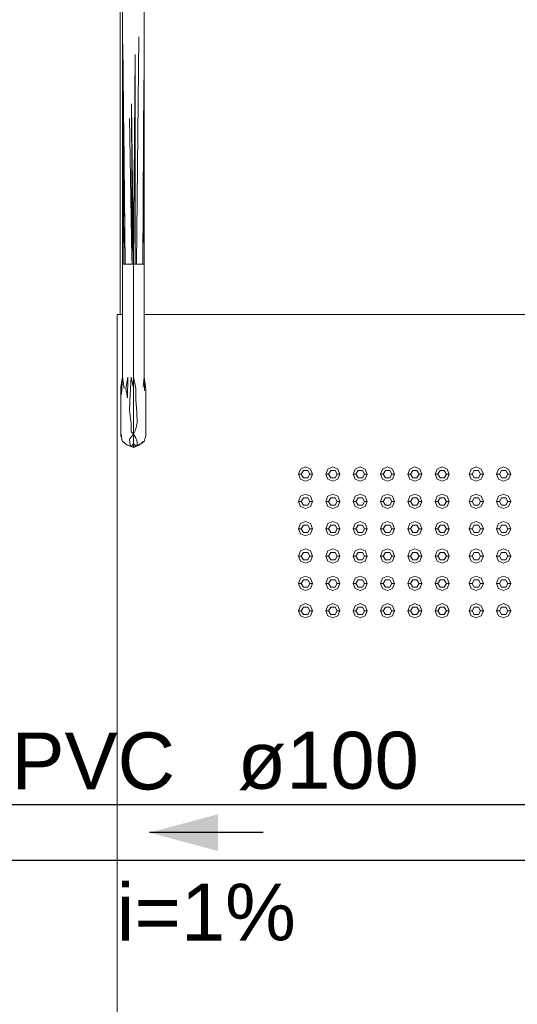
# Model space of a CAD drawing. Header units: millimetres. Extents: x -261 to 187, y -214 to 106.
# Tile 931 of 1056: x -220.459 to -219.583, y 20.354 to 22.086. Entities that reach past the tile are written whole.
import ezdxf

# ---------------------------------------------------------------- set-up
doc = ezdxf.new("R2010")
doc.units = ezdxf.units.MM
doc.header["$LTSCALE"] = 0.005
doc.header["$MEASUREMENT"] = 0
doc.linetypes.add('NULL', pattern=[0])
for name, color, linetype, lineweight in [('AP-Condutos', 4, 'Continuous', 25), ('AP-Sentido conduto', 9, 'Continuous', 30), ('AP-Textos conduto', 7, 'Continuous', 9), ('IFC-Corrimão-Contorno', 9, 'Continuous', 5), ('IFC-Elemento construtivo genérico-Contorno', 9, 'Continuous', 5), ('IFC-Laje-Contorno', 9, 'Continuous', 5)]:
    doc.layers.add(name, color=color, linetype=linetype, lineweight=lineweight)
doc.styles.add('Arial', font='arial.ttf')

msp = doc.modelspace()

# ---------------------------------------------------------------- hatches: boundary and pattern name
at = {"layer": 'AP-Sentido conduto', "linetype": 'Continuous'}
msp.add_hatch(color=7, dxfattribs=at).paths.add_polyline_path([(-220.2307, 20.656), (-220.1097, 20.6236), (-220.1097, 20.6884)])

# ---------------------------------------------------------------- linework, layer by layer
at = {"layer": 'AP-Condutos'}
for p, q in [((-218.3147, 20.7051), (-221.9784, 20.7051)), ((-218.3147, 20.6069), (-221.9784, 20.6069))]:
    msp.add_line(p, q, dxfattribs=at)
at = {"layer": 'AP-Sentido conduto'}
msp.add_lwpolyline([(-220.0303, 20.656), (-220.2307, 20.656)], dxfattribs=at)
at = {"layer": 'IFC-Corrimão-Contorno', "lineweight": 5}
for p, q in [((-220.278, 21.9604), (-220.278, 22.1914)), ((-220.2398, 21.9604), (-220.2398, 22.1914)), ((-220.2536, 21.6559), (-220.2495, 22.0561)), ((-220.2772, 22.044), (-220.2755, 21.6559)), ((-220.2772, 22.044), (-220.273, 21.6559)), ((-220.2584, 21.6559), (-220.2555, 22.0248)), ((-220.2556, 21.6559), (-220.2555, 22.0248)), ((-220.242, 21.6559), (-220.2406, 21.9802)), ((-220.278, 21.9604), (-220.2755, 21.6559)), ((-220.278, 21.6559), (-220.278, 21.9604)), ((-220.242, 21.6559), (-220.2398, 21.9604)), ((-220.2398, 21.6559), (-220.2398, 21.9604)), ((-220.2621, 21.9383), (-220.2612, 21.6667)), ((-220.2621, 21.9383), (-220.2584, 21.6559)), ((-220.2658, 21.9122), (-220.2614, 21.6667)), ((-220.2755, 21.8938), (-220.273, 21.6559)), ((-220.278, 21.4572), (-220.278, 21.6559)), ((-220.278, 21.6559), (-220.2755, 21.6559)), ((-220.2755, 21.6559), (-220.273, 21.6559)), ((-220.273, 21.6559), (-220.2699, 21.6559)), ((-220.2699, 21.6559), (-220.2668, 21.6559)), ((-220.2668, 21.6559), (-220.264, 21.6559)), ((-220.264, 21.6559), (-220.2612, 21.6559)), ((-220.2614, 21.6667), (-220.2614, 21.6667)), ((-220.2614, 21.6667), (-220.2614, 21.6667)), ((-220.2614, 21.6667), (-220.2612, 21.6559)), ((-220.2612, 21.6666), (-220.2612, 21.6667)), ((-220.2612, 21.6666), (-220.2612, 21.6559)), ((-220.2612, 21.6559), (-220.2584, 21.6559)), ((-220.2589, 21.4572), (-220.2589, 21.6559)), ((-220.2584, 21.6559), (-220.2556, 21.6559)), ((-220.2556, 21.6559), (-220.2536, 21.6559)), ((-220.2536, 21.6559), (-220.2497, 21.6559)), ((-220.2497, 21.6559), (-220.2477, 21.6559)), ((-220.2477, 21.6559), (-220.2442, 21.6559)), ((-220.2442, 21.6559), (-220.242, 21.6559)), ((-220.242, 21.6559), (-220.2398, 21.6559)), ((-220.2398, 21.4572), (-220.2398, 21.6559)), ((-220.2809, 21.437), (-220.278, 21.4572)), ((-220.2808, 21.4406), (-220.278, 21.4572)), ((-220.2807, 21.4377), (-220.278, 21.4572)), ((-220.2795, 21.4271), (-220.278, 21.4572)), ((-220.278, 21.4572), (-220.2752, 21.4371)), ((-220.272, 21.4375), (-220.2684, 21.4572)), ((-220.2689, 21.4212), (-220.2684, 21.4572)), ((-220.2647, 21.4266), (-220.2628, 21.4572)), ((-220.2628, 21.4572), (-220.2589, 21.4382)), ((-220.2589, 21.4572), (-220.2546, 21.4372)), ((-220.2589, 21.4382), (-220.2589, 21.4572)), ((-220.2418, 21.4395), (-220.2398, 21.4572)), ((-220.2398, 21.4572), (-220.2395, 21.4335)), ((-220.2398, 21.4572), (-220.237, 21.4359)), ((-220.2809, 21.437), (-220.2809, 21.418)), ((-220.2808, 21.4373), (-220.2808, 21.4406)), ((-220.272, 21.4375), (-220.2689, 21.4212)), ((-220.2589, 21.4321), (-220.2589, 21.4382)), ((-220.2589, 21.4193), (-220.2589, 21.4321)), ((-220.2546, 21.4372), (-220.2543, 21.4174)), ((-220.237, 21.4143), (-220.237, 21.4359)), ((-220.2809, 21.4276), (-220.2809, 21.4288)), ((-220.2809, 21.4276), (-220.2809, 21.4271)), ((-220.2809, 21.3995), (-220.2809, 21.418)), ((-220.2656, 21.3991), (-220.2647, 21.4266)), ((-220.2589, 21.4071), (-220.2589, 21.4193)), ((-220.2543, 21.4174), (-220.2526, 21.3959)), ((-220.237, 21.428), (-220.2369, 21.413)), ((-220.237, 21.4143), (-220.2369, 21.3947)), ((-220.2369, 21.4087), (-220.2369, 21.413)), ((-220.2809, 21.3749), (-220.2809, 21.3995)), ((-220.2809, 21.3947), (-220.2809, 21.3952)), ((-220.2656, 21.3991), (-220.2627, 21.3756)), ((-220.2589, 21.4037), (-220.2589, 21.4071)), ((-220.2589, 21.3882), (-220.2589, 21.4037)), ((-220.2526, 21.3959), (-220.2522, 21.3768)), ((-220.2369, 21.388), (-220.2369, 21.3947)), ((-220.2589, 21.382), (-220.2589, 21.3882)), ((-220.2589, 21.3726), (-220.2589, 21.382)), ((-220.237, 21.3753), (-220.2369, 21.388)), ((-220.2369, 21.3868), (-220.2369, 21.3853)), ((-220.2369, 21.3853), (-220.2369, 21.3749)), ((-220.2809, 21.3749), (-220.2807, 21.3649)), ((-220.2809, 21.3745), (-220.2809, 21.3653)), ((-220.2809, 21.3588), (-220.2809, 21.3653)), ((-220.2809, 21.3581), (-220.2807, 21.3649)), ((-220.263, 21.3614), (-220.2627, 21.3756)), ((-220.263, 21.3614), (-220.2589, 21.357)), ((-220.2589, 21.357), (-220.2589, 21.3726)), ((-220.2589, 21.357), (-220.255, 21.3643)), ((-220.255, 21.3643), (-220.2522, 21.3768)), ((-220.2371, 21.3547), (-220.237, 21.3617)), ((-220.237, 21.3753), (-220.2369, 21.3634)), ((-220.237, 21.3617), (-220.2369, 21.3634)), ((-220.237, 21.3616), (-220.237, 21.3554)), ((-220.2369, 21.3668), (-220.2369, 21.3749)), ((-220.2809, 21.3588), (-220.2809, 21.3584)), ((-220.2809, 21.3581), (-220.2807, 21.3539)), ((-220.2809, 21.3581), (-220.28, 21.3543)), ((-220.2807, 21.3539), (-220.2797, 21.3524)), ((-220.2807, 21.3539), (-220.2796, 21.3519)), ((-220.28, 21.3543), (-220.2789, 21.3478)), ((-220.2789, 21.3478), (-220.278, 21.3444)), ((-220.278, 21.3444), (-220.2752, 21.3423)), ((-220.278, 21.3444), (-220.2755, 21.3429)), ((-220.2761, 21.3435), (-220.2728, 21.3401)), ((-220.2655, 21.3483), (-220.2589, 21.357)), ((-220.2655, 21.3483), (-220.2645, 21.3379)), ((-220.2589, 21.357), (-220.2552, 21.3516)), ((-220.2589, 21.3511), (-220.2589, 21.357)), ((-220.2589, 21.3467), (-220.2589, 21.3511)), ((-220.2589, 21.3452), (-220.2589, 21.3467)), ((-220.2589, 21.34), (-220.2589, 21.3452)), ((-220.2552, 21.3516), (-220.2521, 21.3434)), ((-220.2522, 21.3374), (-220.2521, 21.3434)), ((-220.2459, 21.34), (-220.2418, 21.3439)), ((-220.2459, 21.34), (-220.2418, 21.3428)), ((-220.2438, 21.3421), (-220.2398, 21.3444)), ((-220.2418, 21.3428), (-220.2398, 21.3444)), ((-220.2398, 21.3444), (-220.2388, 21.3491)), ((-220.2388, 21.3491), (-220.2371, 21.3547)), ((-220.2371, 21.3551), (-220.237, 21.3554)), ((-220.2752, 21.3423), (-220.272, 21.3393)), ((-220.2728, 21.3401), (-220.2696, 21.3376)), ((-220.272, 21.3393), (-220.2716, 21.3392)), ((-220.2696, 21.3376), (-220.2628, 21.3356)), ((-220.2645, 21.3379), (-220.2628, 21.3356)), ((-220.2628, 21.3356), (-220.2589, 21.34)), ((-220.2628, 21.3356), (-220.2622, 21.3352)), ((-220.2622, 21.3352), (-220.2589, 21.3333)), ((-220.2589, 21.3333), (-220.2589, 21.34)), ((-220.2589, 21.34), (-220.2541, 21.3361)), ((-220.2589, 21.3333), (-220.2546, 21.3354)), ((-220.2589, 21.3333), (-220.2556, 21.3352)), ((-220.2556, 21.3352), (-220.2541, 21.3361)), ((-220.2546, 21.3354), (-220.2505, 21.337)), ((-220.2541, 21.3361), (-220.2522, 21.3374)), ((-220.2541, 21.3361), (-220.2523, 21.3371)), ((-220.2523, 21.3371), (-220.2509, 21.338)), ((-220.2522, 21.3374), (-220.2459, 21.34)), ((-220.2505, 21.337), (-220.2459, 21.34))]:
    msp.add_line(p, q, dxfattribs=at)
at = {"layer": 'IFC-Elemento construtivo genérico-Contorno', "lineweight": 5}
for p, q in [((-219.9684, 21.2869), (-219.9647, 21.2957)), ((-219.9647, 21.2957), (-219.9559, 21.2994)), ((-219.9634, 21.2869), (-219.9596, 21.2934)), ((-219.9596, 21.2934), (-219.9521, 21.2934)), ((-219.9559, 21.2994), (-219.947, 21.2957)), ((-219.9521, 21.2934), (-219.9484, 21.2869)), ((-219.947, 21.2957), (-219.9434, 21.2869)), ((-219.9203, 21.2869), (-219.9166, 21.2957)), ((-219.9166, 21.2957), (-219.9078, 21.2994)), ((-219.9153, 21.2869), (-219.9115, 21.2934)), ((-219.9115, 21.2934), (-219.904, 21.2934)), ((-219.9078, 21.2994), (-219.8989, 21.2957)), ((-219.904, 21.2934), (-219.9003, 21.2869)), ((-219.8989, 21.2957), (-219.8953, 21.2869)), ((-219.8722, 21.2869), (-219.8686, 21.2957)), ((-219.8686, 21.2957), (-219.8597, 21.2994)), ((-219.8672, 21.2869), (-219.8635, 21.2934)), ((-219.8635, 21.2934), (-219.8559, 21.2934)), ((-219.8597, 21.2994), (-219.8508, 21.2957)), ((-219.8559, 21.2934), (-219.8522, 21.2869)), ((-219.8508, 21.2957), (-219.8472, 21.2869)), ((-219.8241, 21.2869), (-219.8205, 21.2957)), ((-219.8205, 21.2957), (-219.8116, 21.2994)), ((-219.8191, 21.2869), (-219.8154, 21.2934)), ((-219.8154, 21.2934), (-219.8078, 21.2934)), ((-219.8116, 21.2994), (-219.8028, 21.2957)), ((-219.8078, 21.2934), (-219.8041, 21.2869)), ((-219.8028, 21.2957), (-219.7991, 21.2869)), ((-219.776, 21.2869), (-219.7724, 21.2957)), ((-219.7724, 21.2957), (-219.7635, 21.2994)), ((-219.771, 21.2869), (-219.7673, 21.2934)), ((-219.7673, 21.2934), (-219.7598, 21.2934)), ((-219.7635, 21.2994), (-219.7547, 21.2957)), ((-219.7598, 21.2934), (-219.756, 21.2869)), ((-219.7547, 21.2957), (-219.751, 21.2869)), ((-219.7279, 21.2869), (-219.7243, 21.2957)), ((-219.7243, 21.2957), (-219.7154, 21.2994)), ((-219.7229, 21.2869), (-219.7192, 21.2934)), ((-219.7192, 21.2934), (-219.7117, 21.2934)), ((-219.7154, 21.2994), (-219.7066, 21.2957)), ((-219.7117, 21.2934), (-219.7079, 21.2869)), ((-219.7066, 21.2957), (-219.7029, 21.2869)), ((-219.6678, 21.2869), (-219.6642, 21.2957)), ((-219.6642, 21.2957), (-219.6553, 21.2994)), ((-219.6628, 21.2869), (-219.6591, 21.2934)), ((-219.6591, 21.2934), (-219.6516, 21.2934)), ((-219.6553, 21.2994), (-219.6465, 21.2957)), ((-219.6516, 21.2934), (-219.6478, 21.2869)), ((-219.6465, 21.2957), (-219.6428, 21.2869)), ((-219.6197, 21.2869), (-219.6161, 21.2957)), ((-219.6161, 21.2957), (-219.6072, 21.2994)), ((-219.6147, 21.2869), (-219.611, 21.2934)), ((-219.611, 21.2934), (-219.6035, 21.2934)), ((-219.6072, 21.2994), (-219.5984, 21.2957)), ((-219.6035, 21.2934), (-219.5997, 21.2869)), ((-219.5984, 21.2957), (-219.5947, 21.2869)), ((-219.9684, 21.2869), (-219.9634, 21.2869)), ((-219.9684, 21.2869), (-219.9647, 21.278)), ((-219.9647, 21.278), (-219.9559, 21.2744)), ((-219.9634, 21.2869), (-219.9596, 21.2804)), ((-219.9596, 21.2804), (-219.9521, 21.2804)), ((-219.9559, 21.2744), (-219.947, 21.278)), ((-219.9521, 21.2804), (-219.9484, 21.2869)), ((-219.9484, 21.2869), (-219.9434, 21.2869)), ((-219.947, 21.278), (-219.9434, 21.2869)), ((-219.9203, 21.2869), (-219.9153, 21.2869)), ((-219.9203, 21.2869), (-219.9166, 21.278)), ((-219.9166, 21.278), (-219.9078, 21.2744)), ((-219.9153, 21.2869), (-219.9115, 21.2804)), ((-219.9115, 21.2804), (-219.904, 21.2804)), ((-219.9078, 21.2744), (-219.8989, 21.278)), ((-219.904, 21.2804), (-219.9003, 21.2869)), ((-219.9003, 21.2869), (-219.8953, 21.2869)), ((-219.8989, 21.278), (-219.8953, 21.2869)), ((-219.8722, 21.2869), (-219.8672, 21.2869)), ((-219.8722, 21.2869), (-219.8686, 21.278)), ((-219.8686, 21.278), (-219.8597, 21.2744)), ((-219.8672, 21.2869), (-219.8635, 21.2804)), ((-219.8635, 21.2804), (-219.8559, 21.2804)), ((-219.8597, 21.2744), (-219.8508, 21.278)), ((-219.8559, 21.2804), (-219.8522, 21.2869)), ((-219.8522, 21.2869), (-219.8472, 21.2869)), ((-219.8508, 21.278), (-219.8472, 21.2869)), ((-219.8241, 21.2869), (-219.8191, 21.2869)), ((-219.8241, 21.2869), (-219.8205, 21.278)), ((-219.8205, 21.278), (-219.8116, 21.2744)), ((-219.8191, 21.2869), (-219.8154, 21.2804)), ((-219.8154, 21.2804), (-219.8078, 21.2804)), ((-219.8116, 21.2744), (-219.8028, 21.278)), ((-219.8078, 21.2804), (-219.8041, 21.2869)), ((-219.8041, 21.2869), (-219.7991, 21.2869)), ((-219.8028, 21.278), (-219.7991, 21.2869)), ((-219.776, 21.2869), (-219.771, 21.2869)), ((-219.776, 21.2869), (-219.7724, 21.278)), ((-219.7724, 21.278), (-219.7635, 21.2744)), ((-219.771, 21.2869), (-219.7673, 21.2804)), ((-219.7673, 21.2804), (-219.7598, 21.2804)), ((-219.7635, 21.2744), (-219.7547, 21.278)), ((-219.7598, 21.2804), (-219.756, 21.2869)), ((-219.756, 21.2869), (-219.751, 21.2869)), ((-219.7547, 21.278), (-219.751, 21.2869)), ((-219.7279, 21.2869), (-219.7229, 21.2869)), ((-219.7279, 21.2869), (-219.7243, 21.278)), ((-219.7243, 21.278), (-219.7154, 21.2744)), ((-219.7229, 21.2869), (-219.7192, 21.2804)), ((-219.7192, 21.2804), (-219.7117, 21.2804)), ((-219.7154, 21.2744), (-219.7066, 21.278)), ((-219.7117, 21.2804), (-219.7079, 21.2869)), ((-219.7079, 21.2869), (-219.7029, 21.2869)), ((-219.7066, 21.278), (-219.7029, 21.2869)), ((-219.6678, 21.2869), (-219.6628, 21.2869)), ((-219.6678, 21.2869), (-219.6642, 21.278)), ((-219.6642, 21.278), (-219.6553, 21.2744)), ((-219.6628, 21.2869), (-219.6591, 21.2804)), ((-219.6591, 21.2804), (-219.6516, 21.2804)), ((-219.6553, 21.2744), (-219.6465, 21.278)), ((-219.6516, 21.2804), (-219.6478, 21.2869)), ((-219.6478, 21.2869), (-219.6428, 21.2869)), ((-219.6465, 21.278), (-219.6428, 21.2869)), ((-219.6197, 21.2869), (-219.6147, 21.2869)), ((-219.6197, 21.2869), (-219.6161, 21.278)), ((-219.6161, 21.278), (-219.6072, 21.2744)), ((-219.6147, 21.2869), (-219.611, 21.2804)), ((-219.611, 21.2804), (-219.6035, 21.2804)), ((-219.6072, 21.2744), (-219.5984, 21.278)), ((-219.6035, 21.2804), (-219.5997, 21.2869)), ((-219.5997, 21.2869), (-219.5947, 21.2869)), ((-219.5984, 21.278), (-219.5947, 21.2869)), ((-219.9684, 21.2388), (-219.9647, 21.2477)), ((-219.9684, 21.2388), (-219.9634, 21.2388)), ((-219.9684, 21.2388), (-219.9647, 21.2299)), ((-219.9647, 21.2477), (-219.9559, 21.2513)), ((-219.9634, 21.2388), (-219.9596, 21.2453)), ((-219.9634, 21.2388), (-219.9596, 21.2323)), ((-219.9596, 21.2453), (-219.9521, 21.2453)), ((-219.9559, 21.2513), (-219.947, 21.2477)), ((-219.9521, 21.2453), (-219.9484, 21.2388)), ((-219.9521, 21.2323), (-219.9484, 21.2388)), ((-219.9484, 21.2388), (-219.9434, 21.2388)), ((-219.947, 21.2477), (-219.9434, 21.2388)), ((-219.947, 21.2299), (-219.9434, 21.2388)), ((-219.9203, 21.2388), (-219.9166, 21.2477)), ((-219.9203, 21.2388), (-219.9153, 21.2388)), ((-219.9203, 21.2388), (-219.9166, 21.2299)), ((-219.9166, 21.2477), (-219.9078, 21.2513)), ((-219.9153, 21.2388), (-219.9115, 21.2453)), ((-219.9153, 21.2388), (-219.9115, 21.2323)), ((-219.9115, 21.2453), (-219.904, 21.2453)), ((-219.9078, 21.2513), (-219.8989, 21.2477)), ((-219.904, 21.2453), (-219.9003, 21.2388)), ((-219.904, 21.2323), (-219.9003, 21.2388)), ((-219.9003, 21.2388), (-219.8953, 21.2388)), ((-219.8989, 21.2477), (-219.8953, 21.2388)), ((-219.8989, 21.2299), (-219.8953, 21.2388)), ((-219.8722, 21.2388), (-219.8686, 21.2477)), ((-219.8722, 21.2388), (-219.8672, 21.2388)), ((-219.8722, 21.2388), (-219.8686, 21.2299)), ((-219.8686, 21.2477), (-219.8597, 21.2513)), ((-219.8672, 21.2388), (-219.8635, 21.2453)), ((-219.8672, 21.2388), (-219.8635, 21.2323)), ((-219.8635, 21.2453), (-219.8559, 21.2453)), ((-219.8597, 21.2513), (-219.8508, 21.2477)), ((-219.8559, 21.2453), (-219.8522, 21.2388)), ((-219.8559, 21.2323), (-219.8522, 21.2388)), ((-219.8522, 21.2388), (-219.8472, 21.2388)), ((-219.8508, 21.2477), (-219.8472, 21.2388)), ((-219.8508, 21.2299), (-219.8472, 21.2388)), ((-219.8241, 21.2388), (-219.8205, 21.2477)), ((-219.8241, 21.2388), (-219.8191, 21.2388)), ((-219.8241, 21.2388), (-219.8205, 21.2299)), ((-219.8205, 21.2477), (-219.8116, 21.2513)), ((-219.8191, 21.2388), (-219.8154, 21.2453)), ((-219.8191, 21.2388), (-219.8154, 21.2323)), ((-219.8154, 21.2453), (-219.8078, 21.2453)), ((-219.8116, 21.2513), (-219.8028, 21.2477)), ((-219.8078, 21.2453), (-219.8041, 21.2388)), ((-219.8078, 21.2323), (-219.8041, 21.2388)), ((-219.8041, 21.2388), (-219.7991, 21.2388)), ((-219.8028, 21.2477), (-219.7991, 21.2388)), ((-219.8028, 21.2299), (-219.7991, 21.2388)), ((-219.776, 21.2388), (-219.7724, 21.2477)), ((-219.776, 21.2388), (-219.771, 21.2388)), ((-219.776, 21.2388), (-219.7724, 21.2299)), ((-219.7724, 21.2477), (-219.7635, 21.2513)), ((-219.771, 21.2388), (-219.7673, 21.2453)), ((-219.771, 21.2388), (-219.7673, 21.2323)), ((-219.7673, 21.2453), (-219.7598, 21.2453)), ((-219.7635, 21.2513), (-219.7547, 21.2477)), ((-219.7598, 21.2453), (-219.756, 21.2388)), ((-219.7598, 21.2323), (-219.756, 21.2388)), ((-219.756, 21.2388), (-219.751, 21.2388)), ((-219.7547, 21.2477), (-219.751, 21.2388)), ((-219.7547, 21.2299), (-219.751, 21.2388)), ((-219.7279, 21.2388), (-219.7243, 21.2477)), ((-219.7279, 21.2388), (-219.7229, 21.2388)), ((-219.7279, 21.2388), (-219.7243, 21.2299)), ((-219.7243, 21.2477), (-219.7154, 21.2513)), ((-219.7229, 21.2388), (-219.7192, 21.2453)), ((-219.7229, 21.2388), (-219.7192, 21.2323)), ((-219.7192, 21.2453), (-219.7117, 21.2453)), ((-219.7154, 21.2513), (-219.7066, 21.2477)), ((-219.7117, 21.2453), (-219.7079, 21.2388)), ((-219.7117, 21.2323), (-219.7079, 21.2388)), ((-219.7079, 21.2388), (-219.7029, 21.2388)), ((-219.7066, 21.2477), (-219.7029, 21.2388)), ((-219.7066, 21.2299), (-219.7029, 21.2388)), ((-219.6678, 21.2388), (-219.6642, 21.2477)), ((-219.6678, 21.2388), (-219.6628, 21.2388)), ((-219.6678, 21.2388), (-219.6642, 21.2299)), ((-219.6642, 21.2477), (-219.6553, 21.2513)), ((-219.6628, 21.2388), (-219.6591, 21.2453)), ((-219.6628, 21.2388), (-219.6591, 21.2323)), ((-219.6591, 21.2453), (-219.6516, 21.2453)), ((-219.6553, 21.2513), (-219.6465, 21.2477)), ((-219.6516, 21.2453), (-219.6478, 21.2388)), ((-219.6516, 21.2323), (-219.6478, 21.2388)), ((-219.6478, 21.2388), (-219.6428, 21.2388)), ((-219.6465, 21.2477), (-219.6428, 21.2388)), ((-219.6465, 21.2299), (-219.6428, 21.2388)), ((-219.6197, 21.2388), (-219.6161, 21.2477)), ((-219.6197, 21.2388), (-219.6147, 21.2388)), ((-219.6197, 21.2388), (-219.6161, 21.2299)), ((-219.6161, 21.2477), (-219.6072, 21.2513)), ((-219.6147, 21.2388), (-219.611, 21.2453)), ((-219.6147, 21.2388), (-219.611, 21.2323)), ((-219.611, 21.2453), (-219.6035, 21.2453)), ((-219.6072, 21.2513), (-219.5984, 21.2477)), ((-219.6035, 21.2453), (-219.5997, 21.2388)), ((-219.6035, 21.2323), (-219.5997, 21.2388)), ((-219.5997, 21.2388), (-219.5947, 21.2388)), ((-219.5984, 21.2477), (-219.5947, 21.2388)), ((-219.5984, 21.2299), (-219.5947, 21.2388)), ((-219.9647, 21.2299), (-219.9559, 21.2263)), ((-219.9596, 21.2323), (-219.9521, 21.2323)), ((-219.9559, 21.2263), (-219.947, 21.2299)), ((-219.9166, 21.2299), (-219.9078, 21.2263)), ((-219.9115, 21.2323), (-219.904, 21.2323)), ((-219.9078, 21.2263), (-219.8989, 21.2299)), ((-219.8686, 21.2299), (-219.8597, 21.2263)), ((-219.8635, 21.2323), (-219.8559, 21.2323)), ((-219.8597, 21.2263), (-219.8508, 21.2299)), ((-219.8205, 21.2299), (-219.8116, 21.2263)), ((-219.8154, 21.2323), (-219.8078, 21.2323)), ((-219.8116, 21.2263), (-219.8028, 21.2299)), ((-219.7724, 21.2299), (-219.7635, 21.2263)), ((-219.7673, 21.2323), (-219.7598, 21.2323)), ((-219.7635, 21.2263), (-219.7547, 21.2299)), ((-219.7243, 21.2299), (-219.7154, 21.2263)), ((-219.7192, 21.2323), (-219.7117, 21.2323)), ((-219.7154, 21.2263), (-219.7066, 21.2299)), ((-219.6642, 21.2299), (-219.6553, 21.2263)), ((-219.6591, 21.2323), (-219.6516, 21.2323)), ((-219.6553, 21.2263), (-219.6465, 21.2299)), ((-219.6161, 21.2299), (-219.6072, 21.2263)), ((-219.611, 21.2323), (-219.6035, 21.2323)), ((-219.6072, 21.2263), (-219.5984, 21.2299)), ((-219.9684, 21.1907), (-219.9647, 21.1996)), ((-219.9684, 21.1907), (-219.9634, 21.1907)), ((-219.9684, 21.1907), (-219.9647, 21.1819)), ((-219.9647, 21.1996), (-219.9559, 21.2032)), ((-219.9634, 21.1907), (-219.9596, 21.1972)), ((-219.9634, 21.1907), (-219.9596, 21.1842)), ((-219.9596, 21.1972), (-219.9521, 21.1972)), ((-219.9559, 21.2032), (-219.947, 21.1996)), ((-219.9521, 21.1972), (-219.9484, 21.1907)), ((-219.9521, 21.1842), (-219.9484, 21.1907)), ((-219.9484, 21.1907), (-219.9434, 21.1907)), ((-219.947, 21.1996), (-219.9434, 21.1907)), ((-219.947, 21.1819), (-219.9434, 21.1907)), ((-219.9203, 21.1907), (-219.9166, 21.1996)), ((-219.9203, 21.1907), (-219.9153, 21.1907)), ((-219.9203, 21.1907), (-219.9166, 21.1819)), ((-219.9166, 21.1996), (-219.9078, 21.2032)), ((-219.9153, 21.1907), (-219.9115, 21.1972)), ((-219.9153, 21.1907), (-219.9115, 21.1842)), ((-219.9115, 21.1972), (-219.904, 21.1972)), ((-219.9078, 21.2032), (-219.8989, 21.1996)), ((-219.904, 21.1972), (-219.9003, 21.1907)), ((-219.904, 21.1842), (-219.9003, 21.1907)), ((-219.9003, 21.1907), (-219.8953, 21.1907)), ((-219.8989, 21.1996), (-219.8953, 21.1907)), ((-219.8989, 21.1819), (-219.8953, 21.1907)), ((-219.8722, 21.1907), (-219.8686, 21.1996)), ((-219.8722, 21.1907), (-219.8672, 21.1907)), ((-219.8722, 21.1907), (-219.8686, 21.1819)), ((-219.8686, 21.1996), (-219.8597, 21.2032)), ((-219.8672, 21.1907), (-219.8635, 21.1972)), ((-219.8672, 21.1907), (-219.8635, 21.1842)), ((-219.8635, 21.1972), (-219.8559, 21.1972)), ((-219.8597, 21.2032), (-219.8508, 21.1996)), ((-219.8559, 21.1972), (-219.8522, 21.1907)), ((-219.8559, 21.1842), (-219.8522, 21.1907)), ((-219.8522, 21.1907), (-219.8472, 21.1907)), ((-219.8508, 21.1996), (-219.8472, 21.1907)), ((-219.8508, 21.1819), (-219.8472, 21.1907)), ((-219.8241, 21.1907), (-219.8205, 21.1996)), ((-219.8241, 21.1907), (-219.8191, 21.1907)), ((-219.8241, 21.1907), (-219.8205, 21.1819)), ((-219.8205, 21.1996), (-219.8116, 21.2032)), ((-219.8191, 21.1907), (-219.8154, 21.1972)), ((-219.8191, 21.1907), (-219.8154, 21.1842)), ((-219.8154, 21.1972), (-219.8078, 21.1972)), ((-219.8116, 21.2032), (-219.8028, 21.1996)), ((-219.8078, 21.1972), (-219.8041, 21.1907)), ((-219.8078, 21.1842), (-219.8041, 21.1907)), ((-219.8041, 21.1907), (-219.7991, 21.1907)), ((-219.8028, 21.1996), (-219.7991, 21.1907)), ((-219.8028, 21.1819), (-219.7991, 21.1907)), ((-219.776, 21.1907), (-219.7724, 21.1996)), ((-219.776, 21.1907), (-219.771, 21.1907)), ((-219.776, 21.1907), (-219.7724, 21.1819)), ((-219.7724, 21.1996), (-219.7635, 21.2032)), ((-219.771, 21.1907), (-219.7673, 21.1972)), ((-219.771, 21.1907), (-219.7673, 21.1842)), ((-219.7673, 21.1972), (-219.7598, 21.1972)), ((-219.7635, 21.2032), (-219.7547, 21.1996)), ((-219.7598, 21.1972), (-219.756, 21.1907)), ((-219.7598, 21.1842), (-219.756, 21.1907)), ((-219.756, 21.1907), (-219.751, 21.1907)), ((-219.7547, 21.1996), (-219.751, 21.1907)), ((-219.7547, 21.1819), (-219.751, 21.1907)), ((-219.7279, 21.1907), (-219.7243, 21.1996)), ((-219.7279, 21.1907), (-219.7229, 21.1907)), ((-219.7279, 21.1907), (-219.7243, 21.1819)), ((-219.7243, 21.1996), (-219.7154, 21.2032)), ((-219.7229, 21.1907), (-219.7192, 21.1972)), ((-219.7229, 21.1907), (-219.7192, 21.1842)), ((-219.7192, 21.1972), (-219.7117, 21.1972)), ((-219.7154, 21.2032), (-219.7066, 21.1996)), ((-219.7117, 21.1972), (-219.7079, 21.1907)), ((-219.7117, 21.1842), (-219.7079, 21.1907)), ((-219.7079, 21.1907), (-219.7029, 21.1907)), ((-219.7066, 21.1996), (-219.7029, 21.1907)), ((-219.7066, 21.1819), (-219.7029, 21.1907)), ((-219.6678, 21.1907), (-219.6642, 21.1996)), ((-219.6678, 21.1907), (-219.6628, 21.1907)), ((-219.6678, 21.1907), (-219.6642, 21.1819)), ((-219.6642, 21.1996), (-219.6553, 21.2032)), ((-219.6628, 21.1907), (-219.6591, 21.1972)), ((-219.6628, 21.1907), (-219.6591, 21.1842)), ((-219.6591, 21.1972), (-219.6516, 21.1972)), ((-219.6553, 21.2032), (-219.6465, 21.1996)), ((-219.6516, 21.1972), (-219.6478, 21.1907)), ((-219.6516, 21.1842), (-219.6478, 21.1907)), ((-219.6478, 21.1907), (-219.6428, 21.1907)), ((-219.6465, 21.1996), (-219.6428, 21.1907)), ((-219.6465, 21.1819), (-219.6428, 21.1907)), ((-219.6197, 21.1907), (-219.6161, 21.1996)), ((-219.6197, 21.1907), (-219.6147, 21.1907)), ((-219.6197, 21.1907), (-219.6161, 21.1819)), ((-219.6161, 21.1996), (-219.6072, 21.2032)), ((-219.6147, 21.1907), (-219.611, 21.1972)), ((-219.6147, 21.1907), (-219.611, 21.1842)), ((-219.611, 21.1972), (-219.6035, 21.1972)), ((-219.6072, 21.2032), (-219.5984, 21.1996)), ((-219.6035, 21.1972), (-219.5997, 21.1907)), ((-219.6035, 21.1842), (-219.5997, 21.1907)), ((-219.5997, 21.1907), (-219.5947, 21.1907)), ((-219.5984, 21.1996), (-219.5947, 21.1907)), ((-219.5984, 21.1819), (-219.5947, 21.1907)), ((-219.9647, 21.1819), (-219.9559, 21.1782)), ((-219.9596, 21.1842), (-219.9521, 21.1842)), ((-219.9559, 21.1782), (-219.947, 21.1819)), ((-219.9166, 21.1819), (-219.9078, 21.1782)), ((-219.9115, 21.1842), (-219.904, 21.1842)), ((-219.9078, 21.1782), (-219.8989, 21.1819)), ((-219.8686, 21.1819), (-219.8597, 21.1782)), ((-219.8635, 21.1842), (-219.8559, 21.1842)), ((-219.8597, 21.1782), (-219.8508, 21.1819)), ((-219.8205, 21.1819), (-219.8116, 21.1782)), ((-219.8154, 21.1842), (-219.8078, 21.1842)), ((-219.8116, 21.1782), (-219.8028, 21.1819)), ((-219.7724, 21.1819), (-219.7635, 21.1782)), ((-219.7673, 21.1842), (-219.7598, 21.1842)), ((-219.7635, 21.1782), (-219.7547, 21.1819)), ((-219.7243, 21.1819), (-219.7154, 21.1782)), ((-219.7192, 21.1842), (-219.7117, 21.1842)), ((-219.7154, 21.1782), (-219.7066, 21.1819)), ((-219.6642, 21.1819), (-219.6553, 21.1782)), ((-219.6591, 21.1842), (-219.6516, 21.1842)), ((-219.6553, 21.1782), (-219.6465, 21.1819)), ((-219.6161, 21.1819), (-219.6072, 21.1782)), ((-219.611, 21.1842), (-219.6035, 21.1842)), ((-219.6072, 21.1782), (-219.5984, 21.1819)), ((-219.9647, 21.1515), (-219.9559, 21.1551)), ((-219.9559, 21.1551), (-219.947, 21.1515)), ((-219.9166, 21.1515), (-219.9078, 21.1551)), ((-219.9078, 21.1551), (-219.8989, 21.1515)), ((-219.8686, 21.1515), (-219.8597, 21.1551)), ((-219.8597, 21.1551), (-219.8508, 21.1515)), ((-219.8205, 21.1515), (-219.8116, 21.1551)), ((-219.8116, 21.1551), (-219.8028, 21.1515)), ((-219.7724, 21.1515), (-219.7635, 21.1551)), ((-219.7635, 21.1551), (-219.7547, 21.1515)), ((-219.7243, 21.1515), (-219.7154, 21.1551)), ((-219.7154, 21.1551), (-219.7066, 21.1515)), ((-219.6642, 21.1515), (-219.6553, 21.1551)), ((-219.6553, 21.1551), (-219.6465, 21.1515)), ((-219.6161, 21.1515), (-219.6072, 21.1551)), ((-219.6072, 21.1551), (-219.5984, 21.1515)), ((-219.9684, 21.1426), (-219.9647, 21.1515)), ((-219.9684, 21.1426), (-219.9634, 21.1426)), ((-219.9684, 21.1426), (-219.9647, 21.1338)), ((-219.9634, 21.1426), (-219.9596, 21.1491)), ((-219.9634, 21.1426), (-219.9596, 21.1361)), ((-219.9596, 21.1491), (-219.9521, 21.1491)), ((-219.9596, 21.1361), (-219.9521, 21.1361)), ((-219.9521, 21.1491), (-219.9484, 21.1426)), ((-219.9521, 21.1361), (-219.9484, 21.1426)), ((-219.9484, 21.1426), (-219.9434, 21.1426)), ((-219.947, 21.1515), (-219.9434, 21.1426)), ((-219.947, 21.1338), (-219.9434, 21.1426)), ((-219.9203, 21.1426), (-219.9166, 21.1515)), ((-219.9203, 21.1426), (-219.9153, 21.1426)), ((-219.9203, 21.1426), (-219.9166, 21.1338)), ((-219.9153, 21.1426), (-219.9115, 21.1491)), ((-219.9153, 21.1426), (-219.9115, 21.1361)), ((-219.9115, 21.1491), (-219.904, 21.1491)), ((-219.9115, 21.1361), (-219.904, 21.1361)), ((-219.904, 21.1491), (-219.9003, 21.1426)), ((-219.904, 21.1361), (-219.9003, 21.1426)), ((-219.9003, 21.1426), (-219.8953, 21.1426)), ((-219.8989, 21.1515), (-219.8953, 21.1426)), ((-219.8989, 21.1338), (-219.8953, 21.1426)), ((-219.8722, 21.1426), (-219.8686, 21.1515)), ((-219.8722, 21.1426), (-219.8672, 21.1426)), ((-219.8722, 21.1426), (-219.8686, 21.1338)), ((-219.8672, 21.1426), (-219.8635, 21.1491)), ((-219.8672, 21.1426), (-219.8635, 21.1361)), ((-219.8635, 21.1491), (-219.8559, 21.1491)), ((-219.8635, 21.1361), (-219.8559, 21.1361)), ((-219.8559, 21.1491), (-219.8522, 21.1426)), ((-219.8559, 21.1361), (-219.8522, 21.1426)), ((-219.8522, 21.1426), (-219.8472, 21.1426)), ((-219.8508, 21.1515), (-219.8472, 21.1426)), ((-219.8508, 21.1338), (-219.8472, 21.1426)), ((-219.8241, 21.1426), (-219.8205, 21.1515)), ((-219.8241, 21.1426), (-219.8191, 21.1426)), ((-219.8241, 21.1426), (-219.8205, 21.1338)), ((-219.8191, 21.1426), (-219.8154, 21.1491)), ((-219.8191, 21.1426), (-219.8154, 21.1361)), ((-219.8154, 21.1491), (-219.8078, 21.1491)), ((-219.8154, 21.1361), (-219.8078, 21.1361)), ((-219.8078, 21.1491), (-219.8041, 21.1426)), ((-219.8078, 21.1361), (-219.8041, 21.1426)), ((-219.8041, 21.1426), (-219.7991, 21.1426)), ((-219.8028, 21.1515), (-219.7991, 21.1426)), ((-219.8028, 21.1338), (-219.7991, 21.1426)), ((-219.776, 21.1426), (-219.7724, 21.1515)), ((-219.776, 21.1426), (-219.771, 21.1426)), ((-219.776, 21.1426), (-219.7724, 21.1338)), ((-219.771, 21.1426), (-219.7673, 21.1491)), ((-219.771, 21.1426), (-219.7673, 21.1361)), ((-219.7673, 21.1491), (-219.7598, 21.1491)), ((-219.7673, 21.1361), (-219.7598, 21.1361)), ((-219.7598, 21.1491), (-219.756, 21.1426)), ((-219.7598, 21.1361), (-219.756, 21.1426)), ((-219.756, 21.1426), (-219.751, 21.1426)), ((-219.7547, 21.1515), (-219.751, 21.1426)), ((-219.7547, 21.1338), (-219.751, 21.1426)), ((-219.7279, 21.1426), (-219.7243, 21.1515)), ((-219.7279, 21.1426), (-219.7229, 21.1426)), ((-219.7279, 21.1426), (-219.7243, 21.1338)), ((-219.7229, 21.1426), (-219.7192, 21.1491)), ((-219.7229, 21.1426), (-219.7192, 21.1361)), ((-219.7192, 21.1491), (-219.7117, 21.1491)), ((-219.7192, 21.1361), (-219.7117, 21.1361)), ((-219.7117, 21.1491), (-219.7079, 21.1426)), ((-219.7117, 21.1361), (-219.7079, 21.1426)), ((-219.7079, 21.1426), (-219.7029, 21.1426)), ((-219.7066, 21.1515), (-219.7029, 21.1426)), ((-219.7066, 21.1338), (-219.7029, 21.1426)), ((-219.6678, 21.1426), (-219.6642, 21.1515)), ((-219.6678, 21.1426), (-219.6628, 21.1426)), ((-219.6678, 21.1426), (-219.6642, 21.1338)), ((-219.6628, 21.1426), (-219.6591, 21.1491)), ((-219.6628, 21.1426), (-219.6591, 21.1361)), ((-219.6591, 21.1491), (-219.6516, 21.1491)), ((-219.6591, 21.1361), (-219.6516, 21.1361)), ((-219.6516, 21.1491), (-219.6478, 21.1426)), ((-219.6516, 21.1361), (-219.6478, 21.1426)), ((-219.6478, 21.1426), (-219.6428, 21.1426)), ((-219.6465, 21.1515), (-219.6428, 21.1426)), ((-219.6465, 21.1338), (-219.6428, 21.1426)), ((-219.6197, 21.1426), (-219.6161, 21.1515)), ((-219.6197, 21.1426), (-219.6147, 21.1426)), ((-219.6197, 21.1426), (-219.6161, 21.1338)), ((-219.6147, 21.1426), (-219.611, 21.1491)), ((-219.6147, 21.1426), (-219.611, 21.1361)), ((-219.611, 21.1491), (-219.6035, 21.1491)), ((-219.611, 21.1361), (-219.6035, 21.1361)), ((-219.6035, 21.1491), (-219.5997, 21.1426)), ((-219.6035, 21.1361), (-219.5997, 21.1426)), ((-219.5997, 21.1426), (-219.5947, 21.1426)), ((-219.5984, 21.1515), (-219.5947, 21.1426)), ((-219.5984, 21.1338), (-219.5947, 21.1426)), ((-219.9647, 21.1338), (-219.9559, 21.1301)), ((-219.9559, 21.1301), (-219.947, 21.1338)), ((-219.9166, 21.1338), (-219.9078, 21.1301)), ((-219.9078, 21.1301), (-219.8989, 21.1338)), ((-219.8686, 21.1338), (-219.8597, 21.1301)), ((-219.8597, 21.1301), (-219.8508, 21.1338)), ((-219.8205, 21.1338), (-219.8116, 21.1301)), ((-219.8116, 21.1301), (-219.8028, 21.1338)), ((-219.7724, 21.1338), (-219.7635, 21.1301)), ((-219.7635, 21.1301), (-219.7547, 21.1338)), ((-219.7243, 21.1338), (-219.7154, 21.1301)), ((-219.7154, 21.1301), (-219.7066, 21.1338)), ((-219.6642, 21.1338), (-219.6553, 21.1301)), ((-219.6553, 21.1301), (-219.6465, 21.1338)), ((-219.6161, 21.1338), (-219.6072, 21.1301)), ((-219.6072, 21.1301), (-219.5984, 21.1338)), ((-219.9684, 21.0945), (-219.9647, 21.1034)), ((-219.9647, 21.1034), (-219.9559, 21.107)), ((-219.9634, 21.0945), (-219.9596, 21.101)), ((-219.9596, 21.101), (-219.9521, 21.101)), ((-219.9559, 21.107), (-219.947, 21.1034)), ((-219.9521, 21.101), (-219.9484, 21.0945)), ((-219.947, 21.1034), (-219.9434, 21.0945)), ((-219.9203, 21.0945), (-219.9166, 21.1034)), ((-219.9166, 21.1034), (-219.9078, 21.107)), ((-219.9153, 21.0945), (-219.9115, 21.101)), ((-219.9115, 21.101), (-219.904, 21.101)), ((-219.9078, 21.107), (-219.8989, 21.1034)), ((-219.904, 21.101), (-219.9003, 21.0945)), ((-219.8989, 21.1034), (-219.8953, 21.0945)), ((-219.8722, 21.0945), (-219.8686, 21.1034)), ((-219.8686, 21.1034), (-219.8597, 21.107)), ((-219.8672, 21.0945), (-219.8635, 21.101)), ((-219.8635, 21.101), (-219.8559, 21.101)), ((-219.8597, 21.107), (-219.8508, 21.1034)), ((-219.8559, 21.101), (-219.8522, 21.0945)), ((-219.8508, 21.1034), (-219.8472, 21.0945)), ((-219.8241, 21.0945), (-219.8205, 21.1034)), ((-219.8205, 21.1034), (-219.8116, 21.107)), ((-219.8191, 21.0945), (-219.8154, 21.101)), ((-219.8154, 21.101), (-219.8078, 21.101)), ((-219.8116, 21.107), (-219.8028, 21.1034)), ((-219.8078, 21.101), (-219.8041, 21.0945)), ((-219.8028, 21.1034), (-219.7991, 21.0945)), ((-219.776, 21.0945), (-219.7724, 21.1034)), ((-219.7724, 21.1034), (-219.7635, 21.107)), ((-219.771, 21.0945), (-219.7673, 21.101)), ((-219.7673, 21.101), (-219.7598, 21.101)), ((-219.7635, 21.107), (-219.7547, 21.1034)), ((-219.7598, 21.101), (-219.756, 21.0945)), ((-219.7547, 21.1034), (-219.751, 21.0945)), ((-219.7279, 21.0945), (-219.7243, 21.1034)), ((-219.7243, 21.1034), (-219.7154, 21.107)), ((-219.7229, 21.0945), (-219.7192, 21.101)), ((-219.7192, 21.101), (-219.7117, 21.101)), ((-219.7154, 21.107), (-219.7066, 21.1034)), ((-219.7117, 21.101), (-219.7079, 21.0945)), ((-219.7066, 21.1034), (-219.7029, 21.0945)), ((-219.6678, 21.0945), (-219.6642, 21.1034)), ((-219.6642, 21.1034), (-219.6553, 21.107)), ((-219.6628, 21.0945), (-219.6591, 21.101)), ((-219.6591, 21.101), (-219.6516, 21.101)), ((-219.6553, 21.107), (-219.6465, 21.1034)), ((-219.6516, 21.101), (-219.6478, 21.0945)), ((-219.6465, 21.1034), (-219.6428, 21.0945)), ((-219.6197, 21.0945), (-219.6161, 21.1034)), ((-219.6161, 21.1034), (-219.6072, 21.107)), ((-219.6147, 21.0945), (-219.611, 21.101)), ((-219.611, 21.101), (-219.6035, 21.101)), ((-219.6072, 21.107), (-219.5984, 21.1034)), ((-219.6035, 21.101), (-219.5997, 21.0945)), ((-219.5984, 21.1034), (-219.5947, 21.0945)), ((-219.9684, 21.0945), (-219.9634, 21.0945)), ((-219.9684, 21.0945), (-219.9647, 21.0857)), ((-219.9647, 21.0857), (-219.9559, 21.082)), ((-219.9634, 21.0945), (-219.9596, 21.088)), ((-219.9596, 21.088), (-219.9521, 21.088)), ((-219.9559, 21.082), (-219.947, 21.0857)), ((-219.9521, 21.088), (-219.9484, 21.0945)), ((-219.9484, 21.0945), (-219.9434, 21.0945)), ((-219.947, 21.0857), (-219.9434, 21.0945)), ((-219.9203, 21.0945), (-219.9153, 21.0945)), ((-219.9203, 21.0945), (-219.9166, 21.0857)), ((-219.9166, 21.0857), (-219.9078, 21.082)), ((-219.9153, 21.0945), (-219.9115, 21.088)), ((-219.9115, 21.088), (-219.904, 21.088)), ((-219.9078, 21.082), (-219.8989, 21.0857)), ((-219.904, 21.088), (-219.9003, 21.0945)), ((-219.9003, 21.0945), (-219.8953, 21.0945)), ((-219.8989, 21.0857), (-219.8953, 21.0945)), ((-219.8722, 21.0945), (-219.8672, 21.0945)), ((-219.8722, 21.0945), (-219.8686, 21.0857)), ((-219.8686, 21.0857), (-219.8597, 21.082)), ((-219.8672, 21.0945), (-219.8635, 21.088)), ((-219.8635, 21.088), (-219.8559, 21.088)), ((-219.8597, 21.082), (-219.8508, 21.0857)), ((-219.8559, 21.088), (-219.8522, 21.0945)), ((-219.8522, 21.0945), (-219.8472, 21.0945)), ((-219.8508, 21.0857), (-219.8472, 21.0945)), ((-219.8241, 21.0945), (-219.8191, 21.0945)), ((-219.8241, 21.0945), (-219.8205, 21.0857)), ((-219.8205, 21.0857), (-219.8116, 21.082)), ((-219.8191, 21.0945), (-219.8154, 21.088)), ((-219.8154, 21.088), (-219.8078, 21.088)), ((-219.8116, 21.082), (-219.8028, 21.0857)), ((-219.8078, 21.088), (-219.8041, 21.0945)), ((-219.8041, 21.0945), (-219.7991, 21.0945)), ((-219.8028, 21.0857), (-219.7991, 21.0945)), ((-219.776, 21.0945), (-219.771, 21.0945)), ((-219.776, 21.0945), (-219.7724, 21.0857)), ((-219.7724, 21.0857), (-219.7635, 21.082)), ((-219.771, 21.0945), (-219.7673, 21.088)), ((-219.7673, 21.088), (-219.7598, 21.088)), ((-219.7635, 21.082), (-219.7547, 21.0857)), ((-219.7598, 21.088), (-219.756, 21.0945)), ((-219.756, 21.0945), (-219.751, 21.0945)), ((-219.7547, 21.0857), (-219.751, 21.0945)), ((-219.7279, 21.0945), (-219.7229, 21.0945)), ((-219.7279, 21.0945), (-219.7243, 21.0857)), ((-219.7243, 21.0857), (-219.7154, 21.082)), ((-219.7229, 21.0945), (-219.7192, 21.088)), ((-219.7192, 21.088), (-219.7117, 21.088)), ((-219.7154, 21.082), (-219.7066, 21.0857)), ((-219.7117, 21.088), (-219.7079, 21.0945)), ((-219.7079, 21.0945), (-219.7029, 21.0945)), ((-219.7066, 21.0857), (-219.7029, 21.0945)), ((-219.6678, 21.0945), (-219.6628, 21.0945)), ((-219.6678, 21.0945), (-219.6642, 21.0857)), ((-219.6642, 21.0857), (-219.6553, 21.082)), ((-219.6628, 21.0945), (-219.6591, 21.088)), ((-219.6591, 21.088), (-219.6516, 21.088)), ((-219.6553, 21.082), (-219.6465, 21.0857)), ((-219.6516, 21.088), (-219.6478, 21.0945)), ((-219.6478, 21.0945), (-219.6428, 21.0945)), ((-219.6465, 21.0857), (-219.6428, 21.0945)), ((-219.6197, 21.0945), (-219.6147, 21.0945)), ((-219.6197, 21.0945), (-219.6161, 21.0857)), ((-219.6161, 21.0857), (-219.6072, 21.082)), ((-219.6147, 21.0945), (-219.611, 21.088)), ((-219.611, 21.088), (-219.6035, 21.088)), ((-219.6072, 21.082), (-219.5984, 21.0857)), ((-219.6035, 21.088), (-219.5997, 21.0945)), ((-219.5997, 21.0945), (-219.5947, 21.0945)), ((-219.5984, 21.0857), (-219.5947, 21.0945)), ((-219.9684, 21.0464), (-219.9647, 21.0553)), ((-219.9647, 21.0553), (-219.9559, 21.059)), ((-219.9634, 21.0464), (-219.9596, 21.0529)), ((-219.9596, 21.0529), (-219.9521, 21.0529)), ((-219.9559, 21.059), (-219.947, 21.0553)), ((-219.9521, 21.0529), (-219.9484, 21.0464)), ((-219.947, 21.0553), (-219.9434, 21.0464)), ((-219.9203, 21.0464), (-219.9166, 21.0553)), ((-219.9166, 21.0553), (-219.9078, 21.059)), ((-219.9153, 21.0464), (-219.9115, 21.0529)), ((-219.9115, 21.0529), (-219.904, 21.0529)), ((-219.9078, 21.059), (-219.8989, 21.0553)), ((-219.904, 21.0529), (-219.9003, 21.0464)), ((-219.8989, 21.0553), (-219.8953, 21.0464)), ((-219.8722, 21.0464), (-219.8686, 21.0553)), ((-219.8686, 21.0553), (-219.8597, 21.059)), ((-219.8672, 21.0464), (-219.8635, 21.0529)), ((-219.8635, 21.0529), (-219.8559, 21.0529)), ((-219.8597, 21.059), (-219.8508, 21.0553)), ((-219.8559, 21.0529), (-219.8522, 21.0464)), ((-219.8508, 21.0553), (-219.8472, 21.0464)), ((-219.8241, 21.0464), (-219.8205, 21.0553)), ((-219.8205, 21.0553), (-219.8116, 21.059)), ((-219.8191, 21.0464), (-219.8154, 21.0529)), ((-219.8154, 21.0529), (-219.8078, 21.0529)), ((-219.8116, 21.059), (-219.8028, 21.0553)), ((-219.8078, 21.0529), (-219.8041, 21.0464)), ((-219.8028, 21.0553), (-219.7991, 21.0464)), ((-219.776, 21.0464), (-219.7724, 21.0553)), ((-219.7724, 21.0553), (-219.7635, 21.059)), ((-219.771, 21.0464), (-219.7673, 21.0529)), ((-219.7673, 21.0529), (-219.7598, 21.0529)), ((-219.7635, 21.059), (-219.7547, 21.0553)), ((-219.7598, 21.0529), (-219.756, 21.0464)), ((-219.7547, 21.0553), (-219.751, 21.0464)), ((-219.7279, 21.0464), (-219.7243, 21.0553)), ((-219.7243, 21.0553), (-219.7154, 21.059)), ((-219.7229, 21.0464), (-219.7192, 21.0529)), ((-219.7192, 21.0529), (-219.7117, 21.0529)), ((-219.7154, 21.059), (-219.7066, 21.0553)), ((-219.7117, 21.0529), (-219.7079, 21.0464)), ((-219.7066, 21.0553), (-219.7029, 21.0464)), ((-219.6678, 21.0464), (-219.6642, 21.0553)), ((-219.6642, 21.0553), (-219.6553, 21.059)), ((-219.6628, 21.0464), (-219.6591, 21.0529)), ((-219.6591, 21.0529), (-219.6516, 21.0529)), ((-219.6553, 21.059), (-219.6465, 21.0553)), ((-219.6516, 21.0529), (-219.6478, 21.0464)), ((-219.6465, 21.0553), (-219.6428, 21.0464)), ((-219.6197, 21.0464), (-219.6161, 21.0553)), ((-219.6161, 21.0553), (-219.6072, 21.059)), ((-219.6147, 21.0464), (-219.611, 21.0529)), ((-219.611, 21.0529), (-219.6035, 21.0529)), ((-219.6072, 21.059), (-219.5984, 21.0553)), ((-219.6035, 21.0529), (-219.5997, 21.0464)), ((-219.5984, 21.0553), (-219.5947, 21.0464)), ((-219.9684, 21.0464), (-219.9634, 21.0464)), ((-219.9684, 21.0464), (-219.9647, 21.0376)), ((-219.9647, 21.0376), (-219.9559, 21.0339)), ((-219.9634, 21.0464), (-219.9596, 21.0399)), ((-219.9596, 21.0399), (-219.9521, 21.0399)), ((-219.9559, 21.0339), (-219.947, 21.0376)), ((-219.9521, 21.0399), (-219.9484, 21.0464)), ((-219.9484, 21.0464), (-219.9434, 21.0464)), ((-219.947, 21.0376), (-219.9434, 21.0464)), ((-219.9203, 21.0464), (-219.9153, 21.0464)), ((-219.9203, 21.0464), (-219.9166, 21.0376)), ((-219.9166, 21.0376), (-219.9078, 21.0339)), ((-219.9153, 21.0464), (-219.9115, 21.0399)), ((-219.9115, 21.0399), (-219.904, 21.0399)), ((-219.9078, 21.0339), (-219.8989, 21.0376)), ((-219.904, 21.0399), (-219.9003, 21.0464)), ((-219.9003, 21.0464), (-219.8953, 21.0464)), ((-219.8989, 21.0376), (-219.8953, 21.0464)), ((-219.8722, 21.0464), (-219.8672, 21.0464)), ((-219.8722, 21.0464), (-219.8686, 21.0376)), ((-219.8686, 21.0376), (-219.8597, 21.0339)), ((-219.8672, 21.0464), (-219.8635, 21.0399)), ((-219.8635, 21.0399), (-219.8559, 21.0399)), ((-219.8597, 21.0339), (-219.8508, 21.0376)), ((-219.8559, 21.0399), (-219.8522, 21.0464)), ((-219.8522, 21.0464), (-219.8472, 21.0464)), ((-219.8508, 21.0376), (-219.8472, 21.0464)), ((-219.8241, 21.0464), (-219.8191, 21.0464)), ((-219.8241, 21.0464), (-219.8205, 21.0376)), ((-219.8205, 21.0376), (-219.8116, 21.0339)), ((-219.8191, 21.0464), (-219.8154, 21.0399)), ((-219.8154, 21.0399), (-219.8078, 21.0399)), ((-219.8116, 21.0339), (-219.8028, 21.0376)), ((-219.8078, 21.0399), (-219.8041, 21.0464)), ((-219.8041, 21.0464), (-219.7991, 21.0464)), ((-219.8028, 21.0376), (-219.7991, 21.0464)), ((-219.776, 21.0464), (-219.771, 21.0464)), ((-219.776, 21.0464), (-219.7724, 21.0376)), ((-219.7724, 21.0376), (-219.7635, 21.0339)), ((-219.771, 21.0464), (-219.7673, 21.0399)), ((-219.7673, 21.0399), (-219.7598, 21.0399)), ((-219.7635, 21.0339), (-219.7547, 21.0376)), ((-219.7598, 21.0399), (-219.756, 21.0464)), ((-219.756, 21.0464), (-219.751, 21.0464)), ((-219.7547, 21.0376), (-219.751, 21.0464)), ((-219.7279, 21.0464), (-219.7229, 21.0464)), ((-219.7279, 21.0464), (-219.7243, 21.0376)), ((-219.7243, 21.0376), (-219.7154, 21.0339)), ((-219.7229, 21.0464), (-219.7192, 21.0399)), ((-219.7192, 21.0399), (-219.7117, 21.0399)), ((-219.7154, 21.0339), (-219.7066, 21.0376)), ((-219.7117, 21.0399), (-219.7079, 21.0464)), ((-219.7079, 21.0464), (-219.7029, 21.0464)), ((-219.7066, 21.0376), (-219.7029, 21.0464)), ((-219.6678, 21.0464), (-219.6628, 21.0464)), ((-219.6678, 21.0464), (-219.6642, 21.0376)), ((-219.6642, 21.0376), (-219.6553, 21.0339)), ((-219.6628, 21.0464), (-219.6591, 21.0399)), ((-219.6591, 21.0399), (-219.6516, 21.0399)), ((-219.6553, 21.0339), (-219.6465, 21.0376)), ((-219.6516, 21.0399), (-219.6478, 21.0464)), ((-219.6478, 21.0464), (-219.6428, 21.0464)), ((-219.6465, 21.0376), (-219.6428, 21.0464)), ((-219.6197, 21.0464), (-219.6147, 21.0464)), ((-219.6197, 21.0464), (-219.6161, 21.0376)), ((-219.6161, 21.0376), (-219.6072, 21.0339)), ((-219.6147, 21.0464), (-219.611, 21.0399)), ((-219.611, 21.0399), (-219.6035, 21.0399)), ((-219.6072, 21.0339), (-219.5984, 21.0376)), ((-219.6035, 21.0399), (-219.5997, 21.0464)), ((-219.5997, 21.0464), (-219.5947, 21.0464)), ((-219.5984, 21.0376), (-219.5947, 21.0464))]:
    msp.add_line(p, q, dxfattribs=at)
at = {"layer": 'IFC-Laje-Contorno', "lineweight": 5}
for p, q in [((-220.2821, 21.5674), (-220.2821, 22.2616)), ((-220.2872, 21.5674), (-220.278, 21.5674)), ((-220.2872, 2.9441), (-220.2872, 21.5674)), ((-220.2398, 21.5674), (-218.6945, 21.5674))]:
    msp.add_line(p, q, dxfattribs=at)

# ---------------------------------------------------------------- texts
at = {"layer": 'AP-Textos conduto', "linetype": 'NULL', "char_height": 0.10019, "line_spacing_factor": 0.6, "style": 'Arial'}
for s, insert, width, attachment_point in [('PVC', (-220.1856, 20.7305), 0.575792, 9), ('ø100', (-220.0754, 20.7305), 0.637953, 7), ('i=1%', (-220.1305, 20.4653), 0.630163, 8)]:
    msp.add_mtext(s, dxfattribs=dict(at, insert=insert, width=width, attachment_point=attachment_point))

doc.saveas('drawing.dxf')
